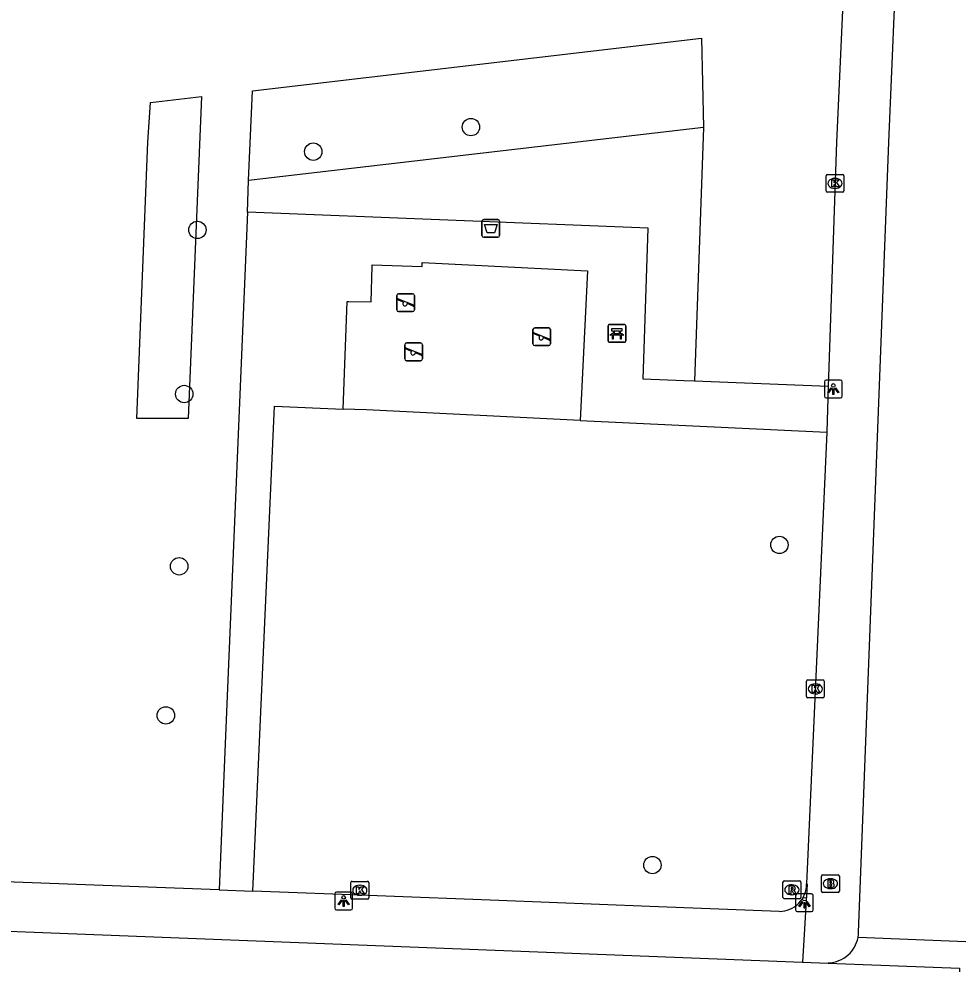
# Model space of a CAD drawing. Extents: x 160077 to 160945, y 386481 to 387498.
# Drawn here: x 160739.8 to 160792.7, y 386953.8 to 387006.9 of the extents above; entities that cross this region are included whole.
import ezdxf

# ---------------------------------------------------------------- set-up
doc = ezdxf.new("R2010")
doc.units = 0
for name, color, linetype in [('IMGEO_Afvalbak', 7, 'Continuous'), ('IMGEO_Bank', 7, 'Continuous'), ('IMGEO_Boom', 7, 'Continuous'), ('IMGEO_Brandkraan', 7, 'Continuous'), ('IMGEO_Groenvoorziening', 7, 'Continuous'), ('IMGEO_Kolk', 7, 'Continuous'), ('IMGEO_Lichtpunt', 7, 'Continuous'), ('IMGEO_Rioolput', 7, 'Continuous'), ('IMGEO_Speelvoorziening', 7, 'Continuous'), ('IMGEO_Voetpad_open', 7, 'Continuous')]:
    doc.layers.add(name, color=color, linetype=linetype)

msp = doc.modelspace()

# ---------------------------------------------------------------- linework, layer by layer
at = {"layer": 'IMGEO_Afvalbak'}
for p, q in [((160765.873, 386994.751), (160765.873, 386995.551)), ((160765.873, 386995.551), (160765.873, 386994.751)), ((160765.973, 386995.651), (160766.763, 386995.651)), ((160766.763, 386995.651), (160765.973, 386995.651)), ((160766.863, 386995.551), (160766.863, 386994.751)), ((160766.863, 386994.751), (160766.863, 386995.551)), ((160766.763, 386994.651), (160765.973, 386994.651)), ((160765.973, 386994.651), (160766.763, 386994.651))]:
    msp.add_line(p, q, dxfattribs=at)
msp.add_lwpolyline([(160766.016, 386995.365), (160766.72, 386995.365), (160766.571, 386994.895), (160766.165, 386994.895), (160766.016, 386995.365)], dxfattribs=at)
for centre, start, end in [((160765.973, 386995.551), 90, 180), ((160765.973, 386995.551), 90, 180), ((160766.763, 386995.551), 0, 90), ((160766.763, 386995.551), 360, 90), ((160765.973, 386994.751), 180, 270), ((160765.973, 386994.751), 180, 270), ((160766.763, 386994.751), 270, 0), ((160766.763, 386994.751), 270, 0)]:
    msp.add_arc(centre, 0.1, start, end, dxfattribs=at)
at = {"layer": 'IMGEO_Bank'}
for p, q in [((160772.956, 386988.824), (160772.956, 386989.665)), ((160772.956, 386989.665), (160772.956, 386988.824)), ((160773.031, 386989.749), (160773.872, 386989.749)), ((160773.872, 386989.749), (160773.031, 386989.749)), ((160773.956, 386989.674), (160773.956, 386988.833)), ((160773.956, 386988.833), (160773.956, 386989.674)), ((160773.653, 386989.147), (160773.26, 386989.147)), ((160773.265, 386989.255), (160773.265, 386989.361)), ((160773.309, 386989.361), (160773.309, 386989.255)), ((160773.597, 386989.367), (160773.315, 386989.367)), ((160773.315, 386989.249), (160773.597, 386989.249)), ((160773.603, 386989.255), (160773.603, 386989.361)), ((160773.647, 386989.361), (160773.647, 386989.255)), ((160773.881, 386988.749), (160773.04, 386988.749)), ((160773.04, 386988.749), (160773.881, 386988.749))]:
    msp.add_line(p, q, dxfattribs=at)
for points in [[(160773.203, 386989.147), (160773.061, 386989.147), (160773.173, 386989.249), (160773.259, 386989.249)], [(160773.259, 386989.367), (160773.173, 386989.367), (160773.173, 386989.528), (160773.736, 386989.528), (160773.736, 386989.367), (160773.653, 386989.367)], [(160773.253, 386989.14), (160773.253, 386988.933), (160773.21, 386988.933), (160773.21, 386989.14)], [(160773.653, 386989.249), (160773.736, 386989.249), (160773.848, 386989.147), (160773.709, 386989.147)], [(160773.703, 386989.14), (160773.703, 386988.933), (160773.659, 386988.933), (160773.659, 386989.14)]]:
    msp.add_lwpolyline(points, dxfattribs=at)
for centre, radius, start, end in [((160773.034, 386989.671), 0.0779, 92.4484, 184.2845), ((160773.034, 386989.671), 0.0779, 92.4484, 184.2845), ((160773.878, 386989.671), 0.0779, 2.4484, 94.2845), ((160773.878, 386989.671), 0.0779, 2.4484, 94.2845), ((160773.203, 386989.14), 0.00671, 2.8957, 87.1043), ((160773.26, 386989.14), 0.00671, 92.8957, 177.1043), ((160773.258, 386989.36), 0.00671, 2.8957, 87.1043), ((160773.258, 386989.256), 0.00671, 272.8957, 357.1043), ((160773.315, 386989.36), 0.00671, 92.8957, 177.1043), ((160773.315, 386989.256), 0.00671, 182.8957, 267.1043), ((160773.597, 386989.36), 0.00671, 2.8957, 87.1043), ((160773.597, 386989.256), 0.00671, 272.8957, 357.1043), ((160773.654, 386989.36), 0.00671, 92.8957, 177.1043), ((160773.654, 386989.256), 0.00671, 182.8957, 267.1043), ((160773.652, 386989.14), 0.00671, 2.8957, 87.1043), ((160773.709, 386989.14), 0.00671, 92.8957, 177.1043), ((160773.034, 386988.827), 0.0779, 182.4484, 274.2845), ((160773.034, 386988.827), 0.0779, 182.4484, 274.2845), ((160773.878, 386988.827), 0.0779, 272.4484, 4.2845), ((160773.878, 386988.827), 0.0779, 272.4484, 4.2845)]:
    msp.add_arc(centre, radius, start, end, dxfattribs=at)
at = {"layer": 'IMGEO_Boom'}
for centre in [(160765.25, 387000.847), (160756.389, 386999.467), (160749.876, 386995.068), (160749.135, 386985.839), (160782.592, 386977.356), (160748.852, 386976.151), (160748.104, 386967.765), (160775.453, 386959.351)]:
    msp.add_circle(centre, 0.489, dxfattribs=at)
at = {"layer": 'IMGEO_Brandkraan'}
for p, q in [((160784.959, 386957.879), (160784.959, 386958.731)), ((160785.034, 386958.805), (160785.886, 386958.805)), ((160785.447, 386958.585), (160785.472, 386958.585)), ((160785.96, 386958.731), (160785.96, 386957.879)), ((160785.886, 386957.805), (160785.034, 386957.805)), ((160785.47, 386958.025), (160785.445, 386958.025))]:
    msp.add_line(p, q, dxfattribs=at)
for points in [[(160784.959, 386957.879), (160784.959, 386958.731)], [(160785.034, 386958.805), (160785.886, 386958.805)], [(160785.307, 386958.505), (160785.307, 386958.105), (160785.52, 386958.105)], [(160785.538, 386958.505), (160785.307, 386958.505)], [(160785.486, 386958.424), (160785.432, 386958.424), (160785.432, 386958.348)], [(160785.432, 386958.348), (160785.485, 386958.348)], [(160785.96, 386958.731), (160785.96, 386957.879)], [(160785.886, 386957.805), (160785.034, 386957.805)], [(160785.494, 386958.272), (160785.432, 386958.272), (160785.432, 386958.191)], [(160785.432, 386958.191), (160785.494, 386958.191)]]:
    msp.add_lwpolyline(points, dxfattribs=at)
for centre, radius, start, end in [((160785.036, 386958.729), 0.0765, 91.552, 178.448), ((160785.036, 386958.729), 0.0765, 91.552, 178.448), ((160785.487, 386958.386), 0.0379, 267.8285, 90.9355), ((160785.542, 386958.36), 0.145, 59.4692, 91.5367), ((160785.567, 386958.407), 0.0922, 285.5137, 58.1501), ((160785.572, 386958.215), 0.105, 301.3115, 78.989), ((160785.884, 386958.729), 0.0765, 1.552, 88.448), ((160785.884, 386958.729), 0.0765, 1.552, 88.448), ((160785.036, 386957.881), 0.0765, 181.552, 268.448), ((160785.036, 386957.881), 0.0765, 181.552, 268.448), ((160785.495, 386958.231), 0.0404, 269.8759, 90.5077), ((160785.526, 386958.356), 0.251, 268.6676, 293.5347), ((160785.884, 386957.881), 0.0765, 271.552, 358.448), ((160785.884, 386957.881), 0.0765, 271.552, 358.448)]:
    msp.add_arc(centre, radius, start, end, dxfattribs=at)
for centre, major_axis, ratio, start_param, end_param in [((160785.446, 386958.305), (-0.387, 0.002), 0.722429, 4.712389, 7.853982), ((160785.471, 386958.305), (-0.39, 0.002), 0.717154, 1.570796, 4.712389)]:
    msp.add_ellipse(centre, major_axis=major_axis, ratio=ratio, start_param=start_param, end_param=end_param, dxfattribs=at)
at = {"layer": 'IMGEO_Groenvoorziening'}
for points in [[(160752.758, 386997.837), (160752.967, 387002.895), (160778.21, 387005.845), (160778.327, 387000.824)], [(160747.093, 387000), (160747.243, 387002.226), (160750.105, 387002.561), (160749.355, 386984.457), (160746.475, 386984.457), (160747.093, 387000)], [(160778.327, 387000.824), (160752.758, 386997.837)], [(160778.327, 387000.824), (160777.816, 386986.557)], [(160752.684, 386996.064), (160752.758, 386997.837)], [(160771.4, 386984.346), (160759.375, 386984.943), (160758.062, 386984.995)]]:
    msp.add_lwpolyline(points, dxfattribs=at)
at = {"layer": 'IMGEO_Kolk'}
for p, q in [((160785.289, 386998.183), (160786.141, 386998.183)), ((160785.214, 386997.257), (160785.214, 386998.109)), ((160785.702, 386997.963), (160785.727, 386997.963)), ((160786.215, 386998.109), (160786.215, 386997.257)), ((160786.141, 386997.183), (160785.289, 386997.183)), ((160785.725, 386997.403), (160785.7, 386997.403)), ((160784.113, 386968.834), (160784.113, 386969.686)), ((160784.188, 386969.76), (160785.04, 386969.76)), ((160784.601, 386969.54), (160784.626, 386969.54)), ((160785.114, 386969.686), (160785.114, 386968.834)), ((160784.624, 386968.98), (160784.599, 386968.98)), ((160785.04, 386968.76), (160784.188, 386968.76)), ((160758.506, 386957.511), (160758.506, 386958.363)), ((160758.581, 386958.437), (160759.433, 386958.437)), ((160759.507, 386958.363), (160759.507, 386957.511)), ((160758.994, 386958.217), (160759.019, 386958.217)), ((160759.433, 386957.437), (160758.581, 386957.437)), ((160759.017, 386957.657), (160758.992, 386957.657))]:
    msp.add_line(p, q, dxfattribs=at)
for points in [[(160785.289, 386998.183), (160786.141, 386998.183)], [(160785.214, 386997.257), (160785.214, 386998.109)], [(160785.535, 386997.883), (160785.658, 386997.883), (160785.658, 386997.732), (160785.788, 386997.883), (160785.952, 386997.883), (160785.806, 386997.732), (160785.959, 386997.483), (160785.807, 386997.483), (160785.722, 386997.647), (160785.658, 386997.58), (160785.658, 386997.483), (160785.535, 386997.483), (160785.535, 386997.883)], [(160786.215, 386998.109), (160786.215, 386997.257)], [(160786.141, 386997.183), (160785.289, 386997.183)], [(160784.113, 386968.834), (160784.113, 386969.686)], [(160784.188, 386969.76), (160785.04, 386969.76)], [(160784.434, 386969.46), (160784.557, 386969.46), (160784.557, 386969.309), (160784.687, 386969.46), (160784.851, 386969.46), (160784.705, 386969.309), (160784.858, 386969.06), (160784.706, 386969.06), (160784.621, 386969.224), (160784.557, 386969.157), (160784.557, 386969.06), (160784.434, 386969.06), (160784.434, 386969.46)], [(160785.114, 386969.686), (160785.114, 386968.834)], [(160785.04, 386968.76), (160784.188, 386968.76)], [(160758.506, 386957.511), (160758.506, 386958.363)], [(160758.581, 386958.437), (160759.433, 386958.437)], [(160759.507, 386958.363), (160759.507, 386957.511)], [(160758.827, 386958.137), (160758.95, 386958.137), (160758.95, 386957.986), (160759.08, 386958.137), (160759.244, 386958.137), (160759.098, 386957.986), (160759.251, 386957.737), (160759.099, 386957.737), (160759.014, 386957.901), (160758.95, 386957.834), (160758.95, 386957.737), (160758.827, 386957.737), (160758.827, 386958.137)], [(160759.433, 386957.437), (160758.581, 386957.437)]]:
    msp.add_lwpolyline(points, dxfattribs=at)
for centre, start, end in [((160785.291, 386998.107), 91.552, 178.448), ((160785.291, 386998.107), 91.552, 178.448), ((160786.139, 386998.107), 1.552, 88.448), ((160786.139, 386998.107), 1.552, 88.448), ((160785.291, 386997.259), 181.552, 268.448), ((160785.291, 386997.259), 181.552, 268.448), ((160786.139, 386997.259), 271.552, 358.448), ((160786.139, 386997.259), 271.552, 358.448), ((160784.19, 386969.684), 91.552, 178.448), ((160784.19, 386969.684), 91.552, 178.448), ((160785.038, 386969.684), 1.552, 88.448), ((160785.038, 386969.684), 1.552, 88.448), ((160784.19, 386968.836), 181.552, 268.448), ((160784.19, 386968.836), 181.552, 268.448), ((160785.038, 386968.836), 271.552, 358.448), ((160785.038, 386968.836), 271.552, 358.448), ((160758.583, 386958.361), 91.552, 178.448), ((160758.583, 386958.361), 91.552, 178.448), ((160759.431, 386958.361), 1.552, 88.448), ((160759.431, 386958.361), 1.552, 88.448), ((160758.583, 386957.513), 181.552, 268.448), ((160758.583, 386957.513), 181.552, 268.448), ((160759.431, 386957.513), 271.552, 358.448), ((160759.431, 386957.513), 271.552, 358.448)]:
    msp.add_arc(centre, 0.0765, start, end, dxfattribs=at)
for centre, major_axis, ratio, start_param, end_param in [((160785.701, 386997.683), (-0.387, 0.002), 0.722429, 4.712389, 7.853982), ((160785.726, 386997.683), (-0.39, 0.002), 0.717154, 1.570796, 4.712389), ((160784.6, 386969.26), (-0.387, 0.002), 0.722429, 4.712389, 7.853982), ((160784.625, 386969.26), (-0.39, 0.002), 0.717154, 1.570796, 4.712389), ((160758.993, 386957.937), (-0.387, 0.002), 0.722429, 4.712389, 7.853982), ((160759.018, 386957.937), (-0.39, 0.002), 0.717154, 1.570796, 4.712389)]:
    msp.add_ellipse(centre, major_axis=major_axis, ratio=ratio, start_param=start_param, end_param=end_param, dxfattribs=at)
at = {"layer": 'IMGEO_Lichtpunt'}
for p, q in [((160785.121, 386986.524), (160785.121, 386985.717)), ((160785.121, 386986.524), (160785.121, 386985.717)), ((160786.023, 386986.619), (160785.215, 386986.619)), ((160786.023, 386986.619), (160785.215, 386986.619)), ((160786.117, 386985.717), (160786.117, 386986.524)), ((160786.117, 386985.717), (160786.117, 386986.524)), ((160785.215, 386985.623), (160786.023, 386985.623)), ((160785.215, 386985.623), (160786.023, 386985.623)), ((160758.502, 386957.83), (160757.694, 386957.83)), ((160758.502, 386957.83), (160757.694, 386957.83)), ((160757.6, 386957.735), (160757.6, 386956.928)), ((160757.6, 386957.735), (160757.6, 386956.928)), ((160758.596, 386956.928), (160758.596, 386957.735)), ((160758.596, 386956.928), (160758.596, 386957.735)), ((160783.499, 386957.635), (160783.499, 386956.828)), ((160783.499, 386957.635), (160783.499, 386956.828)), ((160784.401, 386957.73), (160783.593, 386957.73)), ((160784.401, 386957.73), (160783.593, 386957.73)), ((160784.495, 386956.828), (160784.495, 386957.635)), ((160784.495, 386956.828), (160784.495, 386957.635)), ((160757.694, 386956.834), (160758.502, 386956.834)), ((160757.694, 386956.834), (160758.502, 386956.834)), ((160783.593, 386956.734), (160784.401, 386956.734)), ((160783.593, 386956.734), (160784.401, 386956.734))]:
    msp.add_line(p, q, dxfattribs=at)
for points in [[(160785.495, 386986.188), (160785.534, 386986.16), (160785.346, 386985.898), (160785.308, 386985.925), (160785.495, 386986.188)], [(160785.597, 386986.14), (160785.644, 386986.14), (160785.644, 386985.818), (160785.597, 386985.818), (160785.597, 386986.14)], [(160785.707, 386986.16), (160785.745, 386986.187), (160785.932, 386985.925), (160785.893, 386985.897), (160785.707, 386986.16)], [(160757.974, 386957.399), (160758.013, 386957.371), (160757.825, 386957.109), (160757.787, 386957.136), (160757.974, 386957.399)], [(160758.076, 386957.351), (160758.123, 386957.351), (160758.123, 386957.029), (160758.076, 386957.029), (160758.076, 386957.351)], [(160758.186, 386957.371), (160758.224, 386957.398), (160758.411, 386957.136), (160758.372, 386957.108), (160758.186, 386957.371)], [(160783.873, 386957.299), (160783.912, 386957.271), (160783.724, 386957.009), (160783.686, 386957.036), (160783.873, 386957.299)], [(160783.975, 386957.251), (160784.022, 386957.251), (160784.022, 386956.929), (160783.975, 386956.929), (160783.975, 386957.251)], [(160784.085, 386957.271), (160784.123, 386957.298), (160784.31, 386957.036), (160784.271, 386957.008), (160784.085, 386957.271)]]:
    msp.add_lwpolyline(points, dxfattribs=at)
for centre in [(160785.62, 386986.322), (160758.099, 386957.533), (160783.998, 386957.433)]:
    msp.add_circle(centre, 0.0994, dxfattribs=at)
for centre, start, end in [((160785.215, 386986.524), 90, 180), ((160785.215, 386986.524), 90, 180), ((160786.023, 386986.524), 0, 90), ((160786.023, 386986.524), 0, 90), ((160785.215, 386985.717), 180, 270), ((160785.215, 386985.717), 180, 270), ((160786.023, 386985.717), 270, 0), ((160786.023, 386985.717), 270, 360), ((160757.694, 386957.735), 90, 180), ((160757.694, 386957.735), 90, 180), ((160758.502, 386957.735), 0, 90), ((160758.502, 386957.735), 0, 90), ((160783.593, 386957.635), 90, 180), ((160783.593, 386957.635), 90, 180), ((160784.401, 386957.635), 0, 90), ((160784.401, 386957.635), 0, 90), ((160757.694, 386956.928), 180, 270), ((160757.694, 386956.928), 180, 270), ((160758.502, 386956.928), 270, 0), ((160758.502, 386956.928), 270, 360), ((160783.593, 386956.828), 180, 270), ((160783.593, 386956.828), 180, 270), ((160784.401, 386956.828), 270, 0), ((160784.401, 386956.828), 270, 360)]:
    msp.add_arc(centre, 0.0946, start, end, dxfattribs=at)
at = {"layer": 'IMGEO_Rioolput'}
for p, q in [((160782.791, 386957.535), (160782.791, 386958.387)), ((160782.866, 386958.461), (160783.718, 386958.461)), ((160783.792, 386958.387), (160783.792, 386957.535)), ((160783.279, 386958.241), (160783.304, 386958.241)), ((160783.718, 386957.461), (160782.866, 386957.461)), ((160783.302, 386957.681), (160783.277, 386957.681))]:
    msp.add_line(p, q, dxfattribs=at)
for points in [[(160782.791, 386957.535), (160782.791, 386958.387)], [(160782.866, 386958.461), (160783.718, 386958.461)], [(160783.792, 386958.387), (160783.792, 386957.535)], [(160783.38, 386958.159), (160783.128, 386958.161), (160783.128, 386957.761)], [(160783.128, 386957.761), (160783.252, 386957.761), (160783.252, 386957.923), (160783.263, 386957.923)], [(160783.306, 386958.08), (160783.252, 386958.08), (160783.252, 386957.999)], [(160783.252, 386957.999), (160783.304, 386957.999)], [(160783.31, 386957.894), (160783.381, 386957.761), (160783.521, 386957.761), (160783.456, 386957.887)], [(160783.718, 386957.461), (160782.866, 386957.461)]]:
    msp.add_lwpolyline(points, dxfattribs=at)
for centre, radius, start, end in [((160782.868, 386958.385), 0.0765, 91.552, 178.448), ((160782.868, 386958.385), 0.0765, 91.552, 178.448), ((160783.716, 386958.385), 0.0765, 1.552, 88.448), ((160783.716, 386958.385), 0.0765, 1.552, 88.448), ((160783.262, 386957.87), 0.0533, 26.0293, 88.6989), ((160783.288, 386958.188), 0.19, 274.7715, 282.9687), ((160783.312, 386957.984), 0.0964, 77.0061, 93.1865), ((160783.326, 386958.041), 0.0378, 276.6634, 79.6772), ((160783.379, 386958.049), 0.109, 350.3612, 89.416), ((160783.377, 386958.049), 0.112, 277.5842, 350.9817), ((160783.361, 386957.834), 0.108, 29.5134, 73.7905), ((160782.868, 386957.537), 0.0765, 181.552, 268.448), ((160782.868, 386957.537), 0.0765, 181.552, 268.448), ((160783.716, 386957.537), 0.0765, 271.552, 358.448), ((160783.716, 386957.537), 0.0765, 271.552, 358.448)]:
    msp.add_arc(centre, radius, start, end, dxfattribs=at)
for centre, major_axis, ratio, start_param, end_param in [((160783.278, 386957.961), (-0.387, 0.002), 0.722429, 4.712389, 7.853982), ((160783.303, 386957.961), (-0.39, 0.002), 0.717154, 1.570796, 4.712389)]:
    msp.add_ellipse(centre, major_axis=major_axis, ratio=ratio, start_param=start_param, end_param=end_param, dxfattribs=at)
at = {"layer": 'IMGEO_Speelvoorziening'}
for p, q in [((160761.084, 386990.575), (160761.084, 386991.375)), ((160761.084, 386991.375), (160761.084, 386990.575)), ((160761.184, 386991.475), (160761.974, 386991.475)), ((160761.974, 386991.475), (160761.184, 386991.475)), ((160762.074, 386991.375), (160762.074, 386990.575)), ((160762.074, 386990.575), (160762.074, 386991.375)), ((160761.467, 386991.003), (160761.128, 386991.14)), ((160761.153, 386991.2), (160762.029, 386990.847)), ((160762.005, 386990.787), (160761.665, 386990.924)), ((160761.974, 386990.475), (160761.184, 386990.475)), ((160761.184, 386990.475), (160761.974, 386990.475)), ((160768.734, 386988.661), (160768.734, 386989.461)), ((160768.734, 386989.461), (160768.734, 386988.661)), ((160769.117, 386989.089), (160768.778, 386989.226)), ((160768.803, 386989.286), (160769.679, 386988.933)), ((160768.834, 386989.561), (160769.624, 386989.561)), ((160769.624, 386989.561), (160768.834, 386989.561)), ((160769.724, 386989.461), (160769.724, 386988.661)), ((160769.724, 386988.661), (160769.724, 386989.461)), ((160761.53, 386987.811), (160761.53, 386988.611)), ((160761.53, 386988.611), (160761.53, 386987.811)), ((160761.63, 386988.711), (160762.42, 386988.711)), ((160762.42, 386988.711), (160761.63, 386988.711)), ((160762.52, 386988.611), (160762.52, 386987.811)), ((160762.52, 386987.811), (160762.52, 386988.611)), ((160769.655, 386988.873), (160769.315, 386989.01)), ((160761.913, 386988.239), (160761.574, 386988.376)), ((160761.599, 386988.436), (160762.475, 386988.083)), ((160762.451, 386988.023), (160762.111, 386988.16)), ((160769.624, 386988.561), (160768.834, 386988.561)), ((160768.834, 386988.561), (160769.624, 386988.561)), ((160762.42, 386987.711), (160761.63, 386987.711)), ((160761.63, 386987.711), (160762.42, 386987.711))]:
    msp.add_line(p, q, dxfattribs=at)
for centre, radius, start, end in [((160761.184, 386991.375), 0.1, 90, 180), ((160761.184, 386991.375), 0.1, 90, 180), ((160761.974, 386991.375), 0.1, 0, 90), ((160761.974, 386991.375), 0.1, 360, 90), ((160761.141, 386991.17), 0.0327, 68.078, 248.078), ((160761.546, 386990.913), 0.12, 130.9928, 5.1632), ((160762.017, 386990.817), 0.0327, 248.078, 68.078), ((160761.184, 386990.575), 0.1, 180, 270), ((160761.184, 386990.575), 0.1, 180, 270), ((160761.974, 386990.575), 0.1, 270, 0), ((160761.974, 386990.575), 0.1, 270, 0), ((160768.834, 386989.461), 0.1, 90, 180), ((160768.834, 386989.461), 0.1, 90, 180), ((160768.791, 386989.256), 0.0327, 68.078, 248.078), ((160769.624, 386989.461), 0.1, 0, 90), ((160769.624, 386989.461), 0.1, 360, 90), ((160761.63, 386988.611), 0.1, 90, 180), ((160761.63, 386988.611), 0.1, 90, 180), ((160762.42, 386988.611), 0.1, 0, 90), ((160762.42, 386988.611), 0.1, 360, 90), ((160768.834, 386988.661), 0.1, 180, 270), ((160768.834, 386988.661), 0.1, 180, 270), ((160769.196, 386988.999), 0.12, 130.9928, 5.1632), ((160769.624, 386988.661), 0.1, 270, 0), ((160769.624, 386988.661), 0.1, 270, 0), ((160769.667, 386988.903), 0.0327, 248.078, 68.078), ((160761.587, 386988.406), 0.0327, 68.078, 248.078), ((160761.992, 386988.149), 0.12, 130.9928, 5.1632), ((160762.463, 386988.053), 0.0327, 248.078, 68.078), ((160761.63, 386987.811), 0.1, 180, 270), ((160761.63, 386987.811), 0.1, 180, 270), ((160762.42, 386987.811), 0.1, 270, 0), ((160762.42, 386987.811), 0.1, 270, 0)]:
    msp.add_arc(centre, radius, start, end, dxfattribs=at)
at = {"layer": 'IMGEO_Voetpad_open'}
for points in [[(160786.346, 387011.964), (160785.79, 387000), (160785.338, 386986.27)], [(160787.043, 386955.551), (160788.74, 387000), (160789.244, 387011.932)], [(160752.684, 386996.064), (160751.39, 386964.835), (160751.105, 386957.957)], [(160777.816, 386986.557), (160777.226, 386986.58), (160774.934, 386986.668), (160775.213, 386995.158), (160752.684, 386996.064)], [(160758.062, 386984.995), (160758.302, 386991.046), (160758.383, 386991.046), (160759.637, 386991.029), (160759.692, 386993.007), (160759.698, 386993.112), (160762.507, 386993.001), (160762.517, 386993.24), (160771.812, 386992.76), (160771.4, 386984.346)], [(160785.338, 386986.27), (160777.816, 386986.557)], [(160785.338, 386986.27), (160785.254, 386983.698)], [(160752.99, 386957.884), (160754.214, 386985.147), (160758.062, 386984.995)], [(160771.4, 386984.346), (160785.254, 386983.698)], [(160785.254, 386983.698), (160784.112, 386958.302)], [(160751.105, 386957.957), (160746.084, 386958.149), (160735.563, 386958.534)], [(160784.112, 386958.302), (160784.145, 386958.285), (160783.879, 386953.901)], [(160751.105, 386957.957), (160752.99, 386957.884)], [(160782.585, 386956.75), (160775.298, 386957.029), (160766.827, 386957.354), (160759.99, 386957.616), (160752.99, 386957.884)], [(160738.293, 386955.665), (160783.879, 386953.901)], [(160793.063, 386955.033), (160787.01, 386955.273)], [(160783.879, 386953.901), (160785.338, 386953.845)], [(160785.338, 386953.845), (160792.713, 386953.557), (160792.557, 386949.558)]]:
    msp.add_lwpolyline(points, dxfattribs=at)
for centre, radius, start, end in [((160782.583, 386958.279), 1.529, 270.0637, 0.8667), ((160785.263, 386955.626), 1.782, 312.0596, 348.5652), ((160785.286, 386955.619), 1.759, 348.6651, 357.7957), ((160785.249, 386955.658), 1.815, 272.801, 311.717)]:
    msp.add_arc(centre, radius, start, end, dxfattribs=at)

doc.saveas('drawing.dxf')
